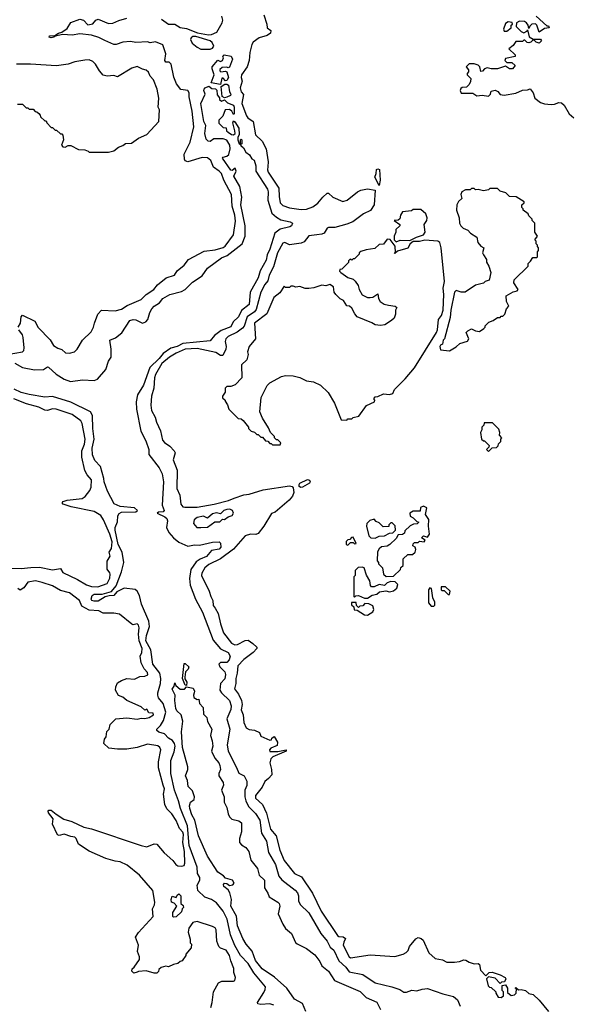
# Model space of a CAD drawing. Extents: x 2210602 to 2357277, y 510288 to 673808.
# Tile 309 of 464: x 2305552 to 2309775, y 603690 to 611258. Entities that reach past the tile are written whole.
import ezdxf

# ---------------------------------------------------------------- set-up
doc = ezdxf.new("R2010")
doc.units = 0

msp = doc.modelspace()

# ---------------------------------------------------------------- linework, layer by layer
at = {"layer": '0CON05XD'}
for points in [[(2307428.9, 611295), (2307451.9, 611225), (2307453.3, 611195), (2307481.2, 611175), (2307478.8, 611155), (2307455, 611137.5), (2307392.1, 611117.9), (2307347.3, 611085), (2307335, 611068.6), (2307320, 611005), (2307314.6, 610945.4), (2307299.1, 610895), (2307256.7, 610835), (2307254.4, 610815), (2307262, 610785), (2307246.4, 610735), (2307253.1, 610705), (2307273.1, 610683.1), (2307260.4, 610615), (2307295, 610520), (2307305, 610503.1), (2307345.6, 610475), (2307365, 610372), (2307414.4, 610325), (2307446.1, 610266.1), (2307461.9, 610165), (2307459.5, 610130.5), (2307456.9, 610105), (2307462.5, 610085), (2307543, 609963), (2307545, 609900), (2307555, 609850), (2307575, 609830), (2307625, 609811.9), (2307715, 609799.4), (2307755, 609803.1), (2307805, 609819.4), (2307843.2, 609846.8), (2307880.8, 609895), (2307915, 609924), (2307925, 609924), (2307958.8, 609895), (2308035, 609860), (2308068.6, 609871.4), (2308148.8, 609935), (2308172.8, 609947.2), (2308225, 609959.2), (2308285, 609947.5), (2308276, 609835), (2308247.9, 609792.1), (2308195, 609767.1), (2308111.2, 609705), (2308065, 609685.5), (2307975, 609661.2), (2307925, 609660), (2307914.2, 609655), (2307892.3, 609617.7), (2307875, 609608.8), (2307836, 609604), (2307775, 609596.9), (2307738.1, 609551.9), (2307715, 609540.8), (2307625, 609528), (2307590, 609545), (2307575, 609541.2), (2307534.6, 609465), (2307501.5, 609358.5), (2307468.6, 609295), (2307458.9, 609251.1), (2307435, 609222), (2307404.4, 609165), (2307370, 609030), (2307357.3, 609012.7), (2307301.5, 608975), (2307276.5, 608903.5), (2307265, 608886.5), (2307222.9, 608857.1), (2307155, 608823.3), (2307136.9, 608805), (2307131.1, 608785), (2307138.6, 608745), (2307136, 608725), (2307113.8, 608676.2), (2307095, 608676), (2307059.5, 608699.5), (2306915, 608731.2), (2306823.8, 608725), (2306755, 608695.3), (2306702.5, 608665), (2306644.7, 608615), (2306595, 608530), (2306587.3, 608505), (2306584.4, 608425.6), (2306564.3, 608365), (2306560, 608295), (2306565.8, 608255), (2306594.3, 608204.3), (2306604.3, 608165), (2306635, 608097.5), (2306650.8, 608025), (2306665, 608008), (2306705, 607981.2), (2306740, 607945), (2306748.3, 607928.3), (2306732.5, 607875), (2306762.5, 607795), (2306760.8, 607655), (2306784.2, 607604.2), (2306789.4, 607535), (2306807.1, 607515), (2306821, 607511), (2306915, 607512.2), (2307046.1, 607533.9), (2307157.6, 607562.4), (2307199.2, 607579.2), (2307275, 607607.2), (2307315, 607612.3), (2307422.5, 607645), (2307625, 607676), (2307645, 607671.2), (2307655, 607660), (2307658.1, 607625), (2307648, 607595), (2307623.8, 607565), (2307515, 607472), (2307487, 607463), (2307428.8, 607365), (2307385, 607310), (2307367.7, 607302.3), (2307325, 607303.5), (2307285, 607292.2), (2307195, 607189.5), (2307096, 607114), (2307005, 607071.5), (2306975.7, 607045), (2306952.5, 607005), (2306948.6, 606985), (2307009.2, 606865), (2307020, 606825), (2307036, 606795), (2307040, 606755), (2307054.5, 606734.5), (2307078, 606695), (2307094.2, 606615), (2307118.6, 606545), (2307180, 606465), (2307205, 606453.2), (2307225.5, 606454.5), (2307285, 606486), (2307308.3, 606488.3), (2307345, 606463.8), (2307373.3, 606435), (2307373.3, 606425), (2307347.5, 606395), (2307275, 606339.5), (2307227.6, 606292.4), (2307224.4, 606235), (2307212.7, 606195), (2307214.4, 606155), (2307202.9, 606115), (2307234.2, 606075), (2307255.9, 606024.1), (2307262.5, 605995), (2307254.5, 605954.5), (2307269.2, 605915), (2307275.9, 605855.9), (2307293.3, 605815), (2307315, 605802), (2307356.4, 605796.4), (2307395, 605780), (2307405, 605750), (2307475, 605720), (2307488.3, 605721.7), (2307490, 605735), (2307508.3, 605748.3), (2307532.5, 605705), (2307531.7, 605678.3), (2307481.7, 605658.3), (2307473, 605647), (2307475, 605632.5), (2307535, 605633.3), (2307600, 605645), (2307600, 605635), (2307498.6, 605591.4), (2307482.9, 605577.1), (2307473.9, 605546.1), (2307487.5, 605495), (2307488.8, 605455), (2307463.8, 605425), (2307435, 605403.3), (2307415, 605360), (2307364, 605295), (2307363.8, 605275), (2307416.9, 605226.9), (2307449.2, 605159.2), (2307480.5, 605035), (2307522.9, 604985), (2307551.5, 604875), (2307584.5, 604795), (2307664, 604695), (2307718.8, 604668.8), (2307803.5, 604545), (2307867.8, 604405), (2307995, 604218.8), (2308005, 604212), (2308038.8, 604208.8), (2308056.1, 604196.1), (2308042.3, 604167.7), (2308037.5, 604145), (2308084.2, 604055), (2308095, 604046.7), (2308245, 604070), (2308435, 604057.5), (2308500, 604075), (2308523, 604087), (2308536.1, 604103.9), (2308547.5, 604135), (2308595, 604192.5), (2308615, 604202.5), (2308637, 604197), (2308652.5, 604182.5), (2308696.7, 604085), (2308745, 604043.3), (2308801.7, 604031.7), (2308835, 604013.3), (2308893.6, 604013.6), (2308931.7, 604018.3), (2308965, 604032.5), (2308979.3, 604029.3), (2309005, 604013.3), (2309045, 604000), (2309075, 604002.5), (2309086.4, 603996.4), (2309093, 603953), (2309135, 603910), (2309160, 603935), (2309183.6, 603936.4), (2309245, 603916.2), (2309282.5, 603895), (2309287.5, 603885), (2309278.3, 603861.7), (2309255, 603860), (2309245, 603850), (2309205, 603890), (2309155, 603900), (2309140, 603885), (2309151.7, 603831.7), (2309161.7, 603821.7), (2309175, 603820), (2309210, 603785), (2309210, 603775), (2309230, 603745), (2309251.7, 603741.7), (2309270, 603755), (2309270, 603785), (2309260, 603795), (2309260, 603835), (2309285, 603840), (2309300, 603815), (2309301.7, 603781.7), (2309328.3, 603758.3), (2309355, 603763.3), (2309367.5, 603775), (2309370, 603810), (2309360, 603815), (2309365, 603820), (2309385, 603800), (2309405, 603803.3), (2309440, 603795), (2309465, 603773.3), (2309497.5, 603765), (2309545, 603722), (2309615, 603633.8)], [(2305540.5, 608895), (2305558.1, 608925), (2305564.2, 608975), (2305575, 608986.2), (2305669.8, 608939.8), (2305695, 608893.5), (2305786.9, 608796.9), (2305813.3, 608755), (2305845, 608733.8), (2305875, 608723.3), (2305905, 608696.7), (2305934.1, 608694.1), (2305972.5, 608705), (2305993.3, 608725), (2306035.9, 608794.1), (2306100.5, 608859.5), (2306118.8, 608895), (2306126.2, 608925), (2306153.3, 608995), (2306180, 609025), (2306285, 609020), (2306335, 609033.3), (2306378.8, 609061.2), (2306485, 609107.8), (2306524.6, 609145.4), (2306584.2, 609185), (2306610.2, 609219.8), (2306678, 609275), (2306741.2, 609295), (2306762.6, 609327.4), (2306815, 609372.5), (2306850, 609415), (2306970.7, 609479.3), (2307055, 609488.2), (2307115, 609506.2), (2307132.4, 609517.6), (2307195.3, 609604.7), (2307211.3, 609708.7), (2307205.3, 609755), (2307186, 609825), (2307180, 609915), (2307121.8, 610025), (2307102.5, 610075), (2307085.7, 610095), (2307040.6, 610125), (2307020.4, 610175), (2306995, 610195.5), (2306955, 610198.1), (2306845, 610165.7), (2306825, 610174), (2306819.2, 610185), (2306815.8, 610225), (2306862.2, 610317.8), (2306889.5, 610435), (2306878.7, 610555), (2306855.8, 610665), (2306855.7, 610695.7), (2306843.6, 610713.6), (2306791.7, 610721.7), (2306756.2, 610765), (2306735.9, 610815.9), (2306715.9, 610915.9), (2306701.7, 610931.7), (2306675, 610932.5), (2306668.8, 610945), (2306676, 610995), (2306651.2, 611065), (2306595, 611087.5), (2306555, 611080), (2306535, 611087.5), (2306445, 611084.2), (2306405, 611090), (2306345, 611086.2), (2306295, 611067.5), (2306275, 611066.7), (2306207.3, 611097.3), (2306160.9, 611120.9), (2306105, 611138.6), (2306015, 611148.8), (2305955, 611140), (2305885, 611144), (2305825, 611132.5), (2305815, 611123.3), (2305795, 611120), (2305780, 611125), (2305782.5, 611135), (2305822.5, 611137.5), (2305850, 611155), (2305877.5, 611162.5), (2305918.3, 611191.7), (2305945, 611236), (2306015, 611261.2), (2306042.5, 611255), (2306075, 611220), (2306115, 611227.5), (2306137.5, 611255), (2306155, 611263.3), (2306235, 611227.8), (2306269.1, 611230.9), (2306315, 611252.5), (2306375, 611270)], [(2306642.3, 611262.3), (2306695, 611224.4), (2306745, 611222.9), (2306785, 611198.5), (2306835, 611190.5), (2306917.5, 611157.5), (2307002.7, 611142.7), (2307025.9, 611144.1), (2307068.1, 611161.9), (2307109.1, 611235), (2307112.9, 611255), (2307106.8, 611285)], [(2309520, 611285), (2309601.7, 611211.7), (2309615, 611210), (2309620, 611195), (2309585, 611190), (2309545, 611162.5), (2309526.2, 611216.2), (2309515, 611227.5), (2309487, 611223), (2309471.7, 611208.3), (2309465, 611190), (2309460, 611215), (2309447.5, 611235), (2309430, 611245), (2309393.9, 611246.1), (2309370, 611235), (2309367.5, 611205), (2309406.4, 611166.4), (2309425, 611157.5), (2309450, 611170), (2309455, 611180), (2309466.7, 611126.7), (2309498.3, 611108.3), (2309555, 611107.5), (2309562.5, 611095), (2309545, 611077.5), (2309520, 611085), (2309505, 611100), (2309495, 611100), (2309480, 611085), (2309465, 611080), (2309453, 611083), (2309435, 611100), (2309425, 611100), (2309415, 611090), (2309365, 611090), (2309345, 611060), (2309310, 611035), (2309358.3, 610988.3), (2309360, 610975), (2309285, 610960), (2309280, 610945), (2309295, 610930), (2309335, 610930), (2309360, 610905), (2309338.3, 610881.7), (2309315, 610880), (2309285, 610900), (2309225, 610880), (2309175, 610880), (2309145, 610887.5), (2309125, 610880), (2309108.3, 610861.7), (2309095, 610860), (2309087.5, 610895), (2309075, 610907.5), (2309045, 610920), (2309005, 610920), (2308982.5, 610895), (2309001.7, 610871.7), (2309001.7, 610858.3), (2308990, 610845), (2308990, 610835), (2309020, 610805), (2309017, 610783), (2309005, 610760), (2308985, 610740), (2308952.5, 610737.5), (2308941.7, 610728.3), (2308937.5, 610715), (2308945, 610692.5), (2309035, 610692.5), (2309065, 610672.5), (2309105, 610677.5), (2309155, 610670), (2309170, 610685), (2309175, 610710), (2309205, 610716.7), (2309226.4, 610706.4), (2309243.8, 610683.8), (2309275, 610677.5), (2309365, 610692.5), (2309415, 610717.5), (2309455, 610720), (2309475, 610727.5), (2309497.5, 610695), (2309510, 610655), (2309555, 610622.5), (2309585, 610612.5), (2309635, 610607.5), (2309661.7, 610608.3), (2309695, 610622.5), (2309715, 610620), (2309735, 610600), (2309773.6, 610533.6), (2309810, 610505)], [(2309295, 611170), (2309330, 611195), (2309330, 611215), (2309340, 611225), (2309337, 611237), (2309305, 611242.5), (2309285, 611230), (2309270, 611185), (2309275, 611170), (2309295, 611170)], [(2307015, 611032.5), (2307035, 611040), (2307043.5, 611055), (2307032.1, 611082.1), (2307016.8, 611096.8), (2306905, 611128.9), (2306881.8, 611128.2), (2306870, 611120), (2306865.6, 611105), (2306878.9, 611078.9), (2306915, 611047.5), (2306945, 611032.9), (2307015, 611032.5)], [(2307095, 610760), (2307022.5, 610772.5), (2307047.5, 610835), (2307030.7, 610880.7), (2307031.2, 610895), (2307075, 610947.5), (2307095, 610937.5), (2307110, 610945), (2307117.5, 610965), (2307113, 610977), (2307123, 610987), (2307177, 610977), (2307188.8, 610955), (2307165, 610892.5), (2307155, 610887.5), (2307145, 610892.5), (2307108.3, 610891.7), (2307090, 610875), (2307090, 610865), (2307098.3, 610858.3), (2307135, 610862.5), (2307145, 610857.5), (2307158, 610815), (2307145, 610790), (2307135, 610787.5), (2307115, 610810), (2307105, 610810), (2307095, 610760)], [(2305535, 610610), (2305575, 610610), (2305601.7, 610581.7), (2305615, 610580), (2305625, 610570), (2305655, 610570), (2305671.7, 610551.7), (2305685, 610550), (2305698.3, 610538.3), (2305710, 610525), (2305711.7, 610511.7), (2305745, 610480), (2305755, 610480), (2305760, 610465), (2305795, 610430), (2305805, 610430), (2305825, 610410), (2305835, 610410), (2305865, 610380), (2305875, 610380), (2305885, 610370), (2305890, 610335), (2305872.5, 610295), (2305885, 610280), (2305901.7, 610278.3), (2305925, 610290), (2305945, 610290), (2306005, 610260), (2306051.7, 610258.3), (2306078.3, 610248.3), (2306085, 610240), (2306235, 610240), (2306275, 610250), (2306311.7, 610278.3), (2306345, 610290), (2306365, 610307.5), (2306411.7, 610308.3), (2306465, 610347.5), (2306530, 610375), (2306622.5, 610475), (2306627.5, 610565), (2306616.7, 610586.7), (2306621.4, 610655), (2306610, 610725), (2306581.4, 610795), (2306553.8, 610825), (2306542.5, 610855), (2306525, 610870), (2306495, 610876.7), (2306455, 610899.2), (2306415, 610885.7), (2306305, 610820), (2306275, 610830), (2306225, 610822.9), (2306195, 610831.4), (2306165.6, 610865), (2306135, 610917.5), (2306115, 610937.5), (2306085, 610950), (2306051.7, 610948.3), (2305975, 610933.3), (2305925, 610916.7), (2305835, 610903.3), (2305635, 610917.5), (2305527, 610917)], [(2307125, 610657.5), (2307108.3, 610668.3), (2307100, 610745), (2307128.3, 610761.7), (2307145, 610762.5), (2307156.7, 610755), (2307163.8, 610705), (2307173.8, 610685), (2307173.3, 610675), (2307145, 610662), (2307125, 610657.5)], [(2305515, 608618.5), (2305575, 608585.5), (2305665, 608567.5), (2305735, 608570), (2305765, 608590), (2305775, 608587.5), (2305832.9, 608532.9), (2305893.9, 608493.9), (2305943.8, 608476.2), (2306035, 608489.4), (2306123.9, 608483.9), (2306151.2, 608495), (2306215, 608568.8), (2306235, 608632.5), (2306254.4, 608665), (2306255.4, 608725.4), (2306244.2, 608795), (2306287.5, 608812.5), (2306337.6, 608852.4), (2306398.8, 608945), (2306425, 608954.2), (2306445, 608950.8), (2306495, 608925.6), (2306521.2, 608935), (2306537.5, 608955), (2306552.7, 609007.3), (2306567.5, 609035), (2306586.2, 609055), (2306627.6, 609082.4), (2306652, 609115), (2306705, 609147.1), (2306795, 609170), (2306825, 609184.2), (2306879.7, 609240.3), (2306955, 609290), (2306995, 609348.1), (2307103.3, 609426.7), (2307147.5, 609445), (2307261.1, 609535), (2307283.8, 609595), (2307284.6, 609675), (2307252.1, 609835), (2307259.1, 609895), (2307244, 609975), (2307198, 610055), (2307216.2, 610095), (2307207, 610117), (2307185, 610100), (2307175, 610101.2), (2307110, 610195), (2307115, 610202.5), (2307145, 610210), (2307159.2, 610220.8), (2307169.2, 610265), (2307166.2, 610295), (2307143.3, 610333.3), (2307115, 610343.3), (2307045, 610342.5), (2307015, 610322.5), (2307000, 610325), (2306985, 610340), (2306974.3, 610384.3), (2306982, 610445), (2306968, 610475), (2306943.1, 610615), (2306976.7, 610685), (2306966.7, 610715), (2306970, 610725), (2306977.5, 610735), (2307005, 610747.5), (2307028.3, 610728.3), (2307056.2, 610726.2), (2307066.2, 610716.2), (2307070.7, 610680.7), (2307087, 610657), (2307087.5, 610645), (2307103, 610633), (2307115, 610637.5)], [(2307115, 610637.5), (2307125, 610642.5), (2307150, 610620), (2307195, 610600), (2307201.2, 610585), (2307200, 610535), (2307195, 610530), (2307182.5, 610555), (2307165, 610567.5), (2307130, 610565), (2307113.6, 610516.4), (2307082.5, 610485), (2307083, 610463), (2307115, 610430), (2307138.3, 610428.3), (2307142.5, 610405), (2307153.6, 610393.6), (2307180, 610375), (2307195, 610372.5), (2307207, 610383), (2307206.7, 610405), (2307190, 610465), (2307195, 610480), (2307205, 610472.5), (2307237.5, 610425), (2307240, 610375), (2307228.3, 610351.7), (2307227.5, 610335), (2307240, 610305), (2307250, 610300), (2307250, 610335), (2307255, 610340), (2307260, 610335), (2307260, 610305), (2307250, 610300), (2307251.7, 610291.7), (2307273, 610273), (2307290.7, 610240.7), (2307319.3, 610219.3), (2307335, 610190), (2307355, 610177.5), (2307366.2, 610135), (2307367.5, 610095), (2307455.6, 609955), (2307460.6, 609935), (2307460, 609870), (2307491.1, 609771.1), (2307525, 609739.2), (2307559.7, 609719.7), (2307630, 609705), (2307647.5, 609695), (2307640, 609675), (2307627.5, 609665), (2307555, 609648.1), (2307513.8, 609616.2), (2307475.4, 609495), (2307455, 609452), (2307445, 609410), (2307401.2, 609328.8), (2307385.3, 609275), (2307324.6, 609165), (2307315, 609068.8), (2307256.3, 609023.6), (2307232.5, 608975), (2307192, 608935), (2307175, 608896.2), (2307099.7, 608870.3), (2307048.1, 608831.9), (2307015, 608789.2), (2306805, 608769.4), (2306761.9, 608745), (2306715, 608733.7), (2306655, 608693.2), (2306625, 608653.9), (2306552.9, 608585), (2306505, 608450), (2306456.4, 608375), (2306448.3, 608321.7), (2306451.2, 608265), (2306484.4, 608095), (2306521.7, 608021.7), (2306545.7, 607955), (2306543.8, 607915), (2306624.6, 607814.6), (2306646.5, 607766.5), (2306658.7, 607705), (2306646.9, 607526.9), (2306663.3, 607485), (2306653.9, 607476.1), (2306618.3, 607471.7), (2306610, 607465), (2306667.8, 607437.8), (2306682, 607425), (2306686.9, 607405), (2306680.3, 607355), (2306697.6, 607317.6), (2306734.3, 607274.3), (2306775, 607242.2), (2306845, 607212.5), (2306895, 607221.2), (2306935, 607220), (2307035, 607242), (2307083.9, 607243.9), (2307096.2, 607235), (2307097.5, 607205), (2307085, 607189.2), (2307025, 607177.5), (2306987.7, 607132.3), (2306938.4, 607111.6), (2306909.2, 607090.8), (2306866.8, 607033.2), (2306856.4, 606963.6), (2306863, 606913), (2306904.5, 606805), (2306957.3, 606705), (2307038.1, 606488.1), (2307095, 606421.9), (2307155, 606394), (2307170, 606365), (2307162.7, 606337.3), (2307145, 606318), (2307095, 606318), (2307082.5, 606305), (2307090, 606285), (2307128.1, 606245), (2307134.5, 606225), (2307128.9, 606191.1), (2307094.4, 606155), (2307091.4, 606105), (2307102.5, 606085), (2307163.8, 606025), (2307178, 605985), (2307173.8, 605955), (2307143.1, 605885), (2307167.9, 605805), (2307146.4, 605685), (2307153.8, 605635), (2307219.2, 605509.2), (2307235, 605467.5), (2307276.1, 605446.1), (2307296.7, 605405), (2307298.7, 605371.3), (2307281.4, 605335), (2307281.5, 605285), (2307288.9, 605255), (2307310.8, 605210.8), (2307365, 605157.8), (2307397.3, 605105), (2307409.4, 605005), (2307447.8, 604945), (2307465, 604856.7), (2307518.8, 604765), (2307543.5, 604675), (2307566, 604646), (2307668.1, 604568.1), (2307687.3, 604547.3), (2307695.5, 604525), (2307694.4, 604485), (2307706.7, 604456.7), (2307775, 604394), (2307865.3, 604235.3), (2307915, 604176), (2307938.7, 604128.7), (2307965.6, 604105.6), (2308005, 604024), (2308057.8, 603975), (2308085, 603940), (2308188.2, 603918.2), (2308285, 603854), (2308412.5, 603825), (2308473, 603803), (2308505, 603782.5), (2308525, 603782.9), (2308565, 603798.1), (2308605, 603792.9), (2308645, 603807.5), (2308685, 603812.5), (2308805, 603770), (2308885, 603749.2), (2308915.7, 603725), (2308936.2, 603676.2)], [(2308315, 609983.3), (2308282.5, 610047.5), (2308292.5, 610075), (2308293, 610107), (2308305, 610112.5), (2308317.5, 610107.5), (2308321.2, 610025), (2308315, 609983.3)], [(2308855, 608712.5), (2308905, 608742.5), (2308935, 608770), (2308993, 608787), (2309002.5, 608805), (2308982.5, 608855), (2308995, 608867.5), (2309025, 608882.5), (2309055, 608866.7), (2309085, 608862.5), (2309120, 608885), (2309130, 608895), (2309130, 608905), (2309157, 608933), (2309190, 608945), (2309225, 608970), (2309245, 608970), (2309251.7, 608978.3), (2309265, 608980), (2309280, 608995), (2309293, 609037), (2309310, 609055), (2309293, 609093), (2309290, 609135), (2309345, 609166.7), (2309376.1, 609173.9), (2309382.5, 609185), (2309350, 609235), (2309351.7, 609258.3), (2309460, 609365), (2309460, 609385), (2309478.3, 609401.7), (2309495, 609430), (2309525, 609430), (2309530, 609435), (2309530, 609475), (2309540, 609485), (2309540, 609505), (2309530, 609515), (2309530, 609525), (2309520, 609535), (2309520, 609555), (2309510, 609565), (2309530, 609595), (2309510, 609625), (2309510, 609695), (2309490, 609715), (2309490, 609725), (2309465, 609750), (2309460, 609765), (2309420, 609795), (2309420, 609805), (2309410, 609815), (2309410, 609835), (2309428.3, 609851.7), (2309428.3, 609858.3), (2309367, 609897), (2309315, 609900), (2309287, 609927), (2309245, 609940), (2309225, 609960), (2309165, 609960), (2309155, 609950), (2309115, 609942.5), (2309075, 609952.5), (2309055, 609950), (2309045, 609960), (2309025, 609960), (2309015, 609950), (2308978.3, 609951.7), (2308950, 609935), (2308942.5, 609915), (2308950, 609885), (2308925, 609860), (2308912.5, 609835), (2308910, 609795), (2308930, 609735), (2308932.5, 609695), (2308942.5, 609675), (2308960, 609655), (2308995, 609640), (2309017, 609617), (2309066.1, 609586.1), (2309073.3, 609545), (2309095, 609517.5), (2309120, 609505), (2309107.5, 609465), (2309115, 609450), (2309140, 609415), (2309140, 609395), (2309157.5, 609365), (2309172.5, 609315), (2309160, 609255), (2309130, 609245), (2309115, 609232.5), (2309055, 609216.7), (2308975, 609163.3), (2308943.9, 609163.9), (2308905, 609177.5), (2308894, 609165), (2308865.6, 609025), (2308860.3, 608969.7), (2308817.5, 608805), (2308807.5, 608795), (2308800, 608765), (2308785, 608757.5), (2308780, 608745), (2308785, 608720), (2308855, 608712.5)], [(2308445, 609550), (2308475, 609562.5), (2308549.3, 609560.7), (2308602.3, 609587.7), (2308656.4, 609603.6), (2308667.5, 609625), (2308660, 609685), (2308680, 609715), (2308683.3, 609735), (2308672.5, 609765), (2308635, 609800), (2308575, 609800), (2308561.7, 609788.3), (2308495, 609782.5), (2308477.5, 609755), (2308473, 609727), (2308461.7, 609718.3), (2308430, 609715), (2308472.5, 609685), (2308472.5, 609675), (2308443.3, 609645), (2308442.5, 609625), (2308430, 609595), (2308430, 609565), (2308445, 609550)], [(2307555, 607990), (2307560, 608005), (2307535, 608030), (2307525, 608030), (2307510, 608045), (2307510, 608055), (2307480, 608085), (2307465, 608120), (2307417.5, 608195), (2307397.5, 608245), (2307407.5, 608355), (2307453.9, 608446.1), (2307475, 608467.5), (2307565, 608516.7), (2307595, 608523.3), (2307655, 608520), (2307705, 608507.5), (2307755, 608482.5), (2307810, 608475), (2307865, 608450), (2307923, 608393), (2307971.7, 608311.7), (2308021.7, 608181.7), (2308065, 608180), (2308075, 608190), (2308105, 608190), (2308115, 608200), (2308159.3, 608210.7), (2308217, 608293), (2308278.3, 608321.7), (2308280, 608335), (2308272.5, 608345), (2308285, 608360), (2308305, 608362.5), (2308347, 608383), (2308395, 608377.5), (2308420, 608385), (2308433.6, 608416.4), (2308515, 608497.5), (2308585, 608583.3), (2308754.2, 608855), (2308762.5, 608875), (2308771.2, 608955), (2308794.3, 608985), (2308805.6, 609025), (2308811.2, 609145), (2308806.7, 609195), (2308815.8, 609245), (2308791.2, 609505), (2308780, 609545), (2308765.9, 609555.9), (2308665, 609563.8), (2308625, 609554), (2308575, 609552.5), (2308553.6, 609536.4), (2308535, 609502.5), (2308455, 609480), (2308435, 609460), (2308430, 609465), (2308440, 609470), (2308437, 609517), (2308398.3, 609568.3), (2308375, 609570), (2308348.3, 609531.7), (2308315, 609530), (2308281.7, 609498.3), (2308215, 609490), (2308173, 609477), (2308160, 609465), (2308160, 609455), (2308125, 609420), (2308115, 609420), (2308105, 609410), (2308091.7, 609418.3), (2308080, 609405), (2308078.3, 609391.7), (2308028.3, 609341.7), (2308011.7, 609338.3), (2308010, 609325), (2308020, 609315), (2308075, 609277.5), (2308115, 609263.3), (2308129.5, 609249.5), (2308153.8, 609215), (2308161.2, 609185), (2308185, 609143.3), (2308225, 609122.5), (2308245, 609122.5), (2308265, 609126.7), (2308305, 609150), (2308310, 609115), (2308322.3, 609092.3), (2308352.3, 609072.3), (2308385, 609063.3), (2308436.4, 609056.4), (2308450, 609045), (2308440, 609025), (2308440, 608995), (2308430, 608965), (2308410, 608945), (2308357, 608913), (2308325, 608907.5), (2308285, 608913.3), (2308259.2, 608929.2), (2308145, 608973.3), (2308126.4, 608996.4), (2308105, 609040), (2308087, 609057), (2308065, 609060), (2308039.3, 609099.3), (2308015, 609112.5), (2307981.2, 609145), (2307970, 609165), (2307962.5, 609205), (2307935, 609222.5), (2307905, 609212.5), (2307873.6, 609216.4), (2307813, 609197), (2307775, 609192.5), (2307745, 609192.5), (2307705, 609207.5), (2307675, 609202.5), (2307655, 609210), (2307635, 609210), (2307625, 609200), (2307595, 609200), (2307585, 609210), (2307551.7, 609158.3), (2307505, 609122.5), (2307452.4, 608997.6), (2307357.1, 608925), (2307364, 608805), (2307316.7, 608745), (2307304.1, 608705.9), (2307306.7, 608685), (2307297, 608643), (2307257.5, 608605), (2307260, 608505), (2307208.3, 608451.7), (2307175, 608440), (2307145, 608440), (2307130, 608425), (2307130, 608395), (2307110, 608365), (2307111.7, 608351.7), (2307130, 608335), (2307130, 608325), (2307148.3, 608298.3), (2307160, 608265), (2307231.7, 608191.7), (2307255, 608190), (2307268.3, 608178.3), (2307310, 608125), (2307310, 608115), (2307330, 608095), (2307357, 608087), (2307375, 608070), (2307385, 608070), (2307405, 608050), (2307418.3, 608048.3), (2307441.7, 608021.7), (2307458.3, 608018.3), (2307475, 608000), (2307485, 608000), (2307495, 607990), (2307555, 607990)], [(2305455.5, 608685.5), (2305575, 608704), (2305584, 608715), (2305587.1, 608735), (2305580.4, 608815), (2305573.6, 608835), (2305545.5, 608875)], [(2307505, 603683.8), (2307475, 603693.8), (2307405, 603689.2), (2307383.1, 603693.1), (2307378.8, 603705), (2307428.5, 603781.5), (2307439.2, 603805), (2307440, 603825), (2307351.9, 603931.9), (2307306.7, 604003.3), (2307249.5, 604065), (2307205, 604142.9), (2307171.3, 604225), (2307146.7, 604345), (2307117.1, 604405), (2307065, 604470), (2307025, 604495.6), (2306975, 604512.5), (2306920, 604565), (2306916.4, 604605), (2306936.9, 604645), (2306936.4, 604665), (2306917.5, 604695), (2306916.9, 604745), (2306855, 604910), (2306842.4, 605062.4), (2306788.7, 605195), (2306773.3, 605255), (2306742.7, 605335), (2306713.2, 605463.2), (2306713.3, 605565), (2306739.9, 605630.1), (2306748.2, 605675), (2306742.9, 605695), (2306726.9, 605716.9), (2306696.5, 605736.5), (2306665, 605768.5), (2306622, 605782), (2306606.7, 605795), (2306606.7, 605805), (2306635, 605834.2), (2306657.6, 605872.4), (2306675.3, 605935), (2306655, 606003.3), (2306618.8, 606045), (2306612.7, 606065), (2306613.3, 606085), (2306634.6, 606155.4), (2306636.9, 606195), (2306630.5, 606235), (2306574.6, 606305), (2306560.3, 606415), (2306522.5, 606485), (2306525.9, 606525), (2306549.7, 606595), (2306545.6, 606635.6), (2306487.3, 606765), (2306473.4, 606833.4), (2306455, 606866.2), (2306438.8, 606878.8), (2306355, 606888.6), (2306299.7, 606860.3), (2306275, 606833.3), (2306239.1, 606830.9), (2306208.9, 606821.1), (2306155, 606790), (2306125, 606787.7), (2306107.1, 606795), (2306101.1, 606805), (2306108.3, 606831.7), (2306125, 606842.7), (2306185, 606841.9), (2306258.2, 606861.8), (2306292.6, 606907.4), (2306335.8, 607014.2), (2306353.5, 607085), (2306340.7, 607165), (2306309.5, 607225), (2306285.8, 607335), (2306286.7, 607355), (2306305, 607397.5), (2306306.9, 607445), (2306317.3, 607462.7), (2306335, 607472.2), (2306445, 607474.5), (2306458, 607485), (2306435, 607505.6), (2306325, 607517.6), (2306277.1, 607537.1), (2306226.8, 607635), (2306201.8, 607705), (2306199.1, 607730.9), (2306174, 607824), (2306130.5, 607870.5), (2306112.9, 607912.9), (2306108.4, 607965), (2306123.9, 608035), (2306113.8, 608115), (2306112.5, 608215), (2306095.3, 608245.3), (2305945, 608318.8), (2305805, 608361.2), (2305745, 608357.7), (2305625, 608376.4), (2305565, 608392.5), (2305509.4, 608419.4)], [(2305485, 607041.5), (2305565, 607039.6), (2305636.8, 607046.8), (2305705, 607050), (2305805, 607028.8), (2305865, 607040), (2305885, 607010), (2305996.2, 606956.2), (2306066, 606915), (2306105, 606900.8), (2306152.1, 606897.9), (2306223.3, 606925), (2306243.8, 606965), (2306247.5, 606995), (2306245, 607007.5), (2306223.8, 607035), (2306223.8, 607095), (2306247.5, 607135), (2306241.2, 607165), (2306257.3, 607192.7), (2306262.7, 607245), (2306245.8, 607305), (2306197.3, 607415), (2306175, 607447.1), (2306125, 607479.1), (2305946.7, 607515), (2305887.5, 607535), (2305880, 607545), (2305887.5, 607555), (2305917.5, 607565), (2306031.7, 607578.3), (2306055.9, 607594.1), (2306090.3, 607639.7), (2306102.9, 607665), (2306105, 607722.5), (2306070.6, 607760.6), (2306051.9, 607791.9), (2306029.6, 607895), (2306030.5, 607945), (2306051.2, 607995), (2306055.3, 608034.7), (2306033.7, 608153.7), (2306022, 608175), (2305955, 608222.5), (2305832.5, 608265), (2305805, 608268.1), (2305765, 608254.3), (2305745, 608255.8), (2305700.5, 608280.5), (2305605, 608305.6), (2305506.7, 608343.3)], [(2309155, 607940), (2309181.7, 607968.3), (2309215, 607970), (2309228.3, 607981.7), (2309231.7, 607998.3), (2309250, 608015), (2309250, 608035), (2309257.5, 608045), (2309240, 608065), (2309242.5, 608085), (2309235, 608110), (2309185, 608160), (2309121.7, 608158.3), (2309118.3, 608141.7), (2309103, 608127), (2309102.5, 608105), (2309092.5, 608085), (2309100, 608035), (2309115, 608020), (2309125, 608020), (2309160, 607985), (2309158.3, 607971.7), (2309140, 607955), (2309155, 607940)], [(2307712.3, 607662.3), (2307699.3, 607669.3), (2307698.8, 607685), (2307706.2, 607695), (2307765, 607724.2), (2307778.7, 607718.7), (2307784, 607705), (2307778, 607695), (2307725, 607664.2), (2307712.3, 607662.3)], [(2308368.3, 606978.3), (2308425, 606980), (2308478.3, 607031.7), (2308481.7, 607048.3), (2308498.3, 607061.7), (2308500, 607115), (2308535, 607147.5), (2308571.7, 607148.3), (2308590, 607165), (2308597.5, 607185), (2308590, 607205), (2308573.3, 607213.3), (2308575, 607230), (2308585, 607240), (2308615, 607240), (2308625, 607250), (2308660, 607245), (2308668.3, 607258.3), (2308640, 607275), (2308655, 607290), (2308685, 607280), (2308702.5, 607305), (2308693.3, 607365), (2308696.4, 607416.4), (2308670, 607455), (2308680, 607505), (2308655, 607520), (2308631.7, 607508.3), (2308628.3, 607481.7), (2308575, 607480), (2308550, 607465), (2308551.7, 607441.7), (2308575, 607430), (2308605, 607400), (2308620, 607395), (2308607, 607383), (2308578.3, 607381.7), (2308551.7, 607368.3), (2308511.7, 607328.3), (2308508.3, 607311.7), (2308495, 607300), (2308461.7, 607298.3), (2308445, 607270), (2308396.4, 607223.6), (2308375, 607212.5), (2308333, 607207), (2308315, 607190), (2308303, 607167), (2308298.3, 607098.3), (2308310, 607085), (2308310, 607075), (2308340, 607045), (2308347.5, 606995), (2308368.3, 606978.3)], [(2306945, 607354.4), (2306995, 607357.5), (2307051.2, 607398.8), (2307090.3, 607399.7), (2307112, 607418), (2307125, 607417.5), (2307155, 607436.7), (2307185, 607446), (2307195.7, 607465), (2307187.5, 607485), (2307166.4, 607496.4), (2307145, 607494.4), (2307120, 607485), (2307095, 607461.2), (2307065, 607468.2), (2307035, 607460.5), (2306995, 607428), (2306965, 607440.9), (2306915, 607431.1), (2306894, 607415), (2306886.7, 607385), (2306912.5, 607355), (2306945, 607354.4)], [(2308285, 607272.5), (2308315, 607287.5), (2308355, 607290), (2308395, 607312.5), (2308420, 607315), (2308440, 607335), (2308437, 607367), (2308415, 607390), (2308405, 607390), (2308390, 607375), (2308388.3, 607361.7), (2308345, 607360), (2308315, 607390), (2308290.7, 607400.7), (2308275, 607420), (2308241.7, 607408.3), (2308220, 607385), (2308217.5, 607365), (2308235, 607290), (2308250, 607275), (2308285, 607272.5)], [(2308075, 607220), (2308095, 607240), (2308115, 607240), (2308125, 607230), (2308137, 607233), (2308115, 607280), (2308101.7, 607278.3), (2308088.3, 607261.7), (2308075, 607260), (2308061.7, 607248.3), (2308060, 607225), (2308075, 607220)], [(2308225, 606812.5), (2308260, 606835), (2308296.2, 606843.8), (2308318.3, 606861.7), (2308365, 606867.5), (2308395, 606860), (2308425, 606868.8), (2308450.9, 606889.1), (2308458, 606918), (2308437, 606937), (2308405, 606940), (2308375, 606930), (2308355, 606910), (2308315, 606916.7), (2308275, 606900), (2308255, 606900), (2308248.3, 606908.3), (2308242.5, 606945), (2308218.3, 606988.3), (2308200, 607045), (2308185, 607050), (2308153, 607047), (2308130, 607025), (2308130, 606985), (2308120, 606975), (2308120, 606825), (2308125, 606820), (2308135, 606830), (2308155, 606832.5), (2308203, 606813), (2308225, 606812.5)], [(2306655.8, 605374.2), (2306618.7, 605508.7), (2306619.3, 605555), (2306637.1, 605645), (2306628, 605665), (2306615, 605676), (2306535, 605690), (2306456.1, 605663.9), (2306375, 605650), (2306305, 605650), (2306238.3, 605658.3), (2306200, 605695), (2306203, 605727), (2306217.5, 605745), (2306223, 605787), (2306240, 605805), (2306248.3, 605841.7), (2306290, 605885), (2306375, 605892.5), (2306455, 605882.5), (2306485, 605890), (2306515, 605887.5), (2306547.5, 605895), (2306580, 605915), (2306577, 605927), (2306545, 605930), (2306528.3, 605958.3), (2306515, 605950), (2306487, 605977), (2306375, 606026.2), (2306345, 606051.2), (2306312.7, 606062.7), (2306288.8, 606105), (2306290.7, 606129.3), (2306305, 606160), (2306335, 606180), (2306375, 606193.3), (2306435, 606190), (2306475, 606210), (2306515, 606211.2), (2306536.9, 606223.1), (2306535, 606240), (2306509.1, 606269.1), (2306485.4, 606315.4), (2306478.6, 606365), (2306491.9, 606395), (2306493.5, 606425), (2306470.8, 606485), (2306466.2, 606535), (2306470.8, 606585), (2306466, 606605), (2306455, 606613.3), (2306425, 606607.5), (2306415, 606612.5), (2306318.3, 606688.3), (2306275, 606696.7), (2306195, 606697.5), (2306160, 606715), (2306085, 606719.4), (2306030.4, 606750.4), (2306011.8, 606795), (2305935, 606853.1), (2305865, 606871.8), (2305805, 606905.9), (2305725, 606933.3), (2305675, 606945.7), (2305615, 606935.3), (2305585, 606890), (2305555, 606873.1), (2305538.8, 606885)], [(2308855, 606840), (2308860, 606865), (2308825, 606900), (2308791.7, 606898.3), (2308790, 606875), (2308795, 606870), (2308815, 606870), (2308845, 606840), (2308855, 606840)], [(2308735, 606750), (2308741.7, 606758.3), (2308741.7, 606781.7), (2308727.5, 606815), (2308717, 606887), (2308705, 606890), (2308692.5, 606875), (2308692.5, 606775), (2308715, 606750), (2308735, 606750)], [(2308225, 606680), (2308265, 606707.5), (2308273.8, 606725), (2308265, 606752.5), (2308235, 606767.5), (2308205, 606770), (2308188.3, 606751.7), (2308165, 606750), (2308155, 606740), (2308140, 606755), (2308138.3, 606778.3), (2308101.7, 606778.3), (2308101.7, 606761.7), (2308120, 606745), (2308121.7, 606721.7), (2308145, 606720), (2308203, 606683), (2308225, 606680)], [(2306835, 606140), (2306823, 606143), (2306803.3, 606195), (2306815, 606310), (2306825, 606310), (2306852.5, 606285), (2306847.5, 606265), (2306827.5, 606245), (2306822.5, 606205), (2306822.5, 606192.5), (2306837.5, 606165), (2306835, 606140)], [(2307751.4, 603635), (2307725, 603696), (2307665, 603729.2), (2307605, 603813.3), (2307509.8, 603899.8), (2307415, 603963.3), (2307365, 604027.1), (2307338.1, 604098.1), (2307292.1, 604152.1), (2307266.5, 604195), (2307225, 604293.8), (2307217.5, 604367.5), (2307175.6, 604445), (2307180.6, 604495), (2307167.8, 604547.8), (2307155, 604570), (2307120, 604595), (2307118.3, 604611.7), (2307125, 604620), (2307145, 604617.5), (2307165, 604602.5), (2307190.7, 604609.3), (2307199.3, 604620.7), (2307187.5, 604645), (2307135, 604660), (2307118.3, 604678.3), (2307076.1, 604706.1), (2306995, 604828.8), (2306927.1, 604985), (2306899.4, 605105), (2306875, 605146.2), (2306860.5, 605195), (2306857.5, 605215), (2306864.2, 605245), (2306892.5, 605265), (2306896.7, 605285), (2306879.7, 605329.7), (2306845.8, 605365), (2306841.2, 605411.2), (2306827.5, 605445), (2306843.8, 605495), (2306844, 605515), (2306804.5, 605665), (2306796.7, 605785), (2306806.1, 605866.1), (2306792.5, 605915), (2306760, 605945), (2306753, 605963), (2306743.3, 606025), (2306746.7, 606065), (2306723.6, 606113.6), (2306740, 606135), (2306745, 606160), (2306751.7, 606141.7), (2306785, 606112.5), (2306817.5, 606112.5), (2306835, 606130), (2306885, 606120), (2306896.4, 606096.4), (2306893.3, 606085), (2306886.7, 606065), (2306889.3, 606049.3), (2306915, 606032.5), (2306930, 606035), (2306933, 606003), (2306961.7, 605971.7), (2306965, 605920), (2306990, 605895), (2306996.2, 605865), (2307028.8, 605805), (2307017.5, 605755), (2307031.2, 605715), (2307035.8, 605675), (2307025.8, 605635), (2307051.3, 605581.3), (2307083.8, 605545), (2307091.2, 605525), (2307096, 605495), (2307082.5, 605465), (2307083.3, 605445), (2307116, 605395), (2307118, 605375), (2307102.5, 605335), (2307123.8, 605285), (2307123.8, 605245), (2307143.2, 605203.2), (2307154.5, 605154.5), (2307165, 605131.2), (2307182.7, 605112.7), (2307235, 605101.2), (2307256.2, 605085), (2307256.1, 605016.1), (2307240.8, 604965), (2307240.8, 604935), (2307256.6, 604916.6), (2307290, 604895), (2307314.2, 604865), (2307328.7, 604798.7), (2307380, 604735), (2307393.4, 604683.4), (2307434.5, 604644.5), (2307434.4, 604585), (2307459.2, 604545), (2307468.8, 604515), (2307535, 604476.2), (2307545.7, 604465.7), (2307550.8, 604445), (2307538.1, 604385), (2307573.3, 604305), (2307593.8, 604273.8), (2307641.2, 604235), (2307672.5, 604165), (2307683.6, 604153.6), (2307755, 604118.1), (2307820.6, 604070.6), (2307859.4, 604019.4), (2307874.2, 603985), (2307924.2, 603945), (2307972.1, 603872.1), (2308167.3, 603787.3), (2308215, 603742), (2308297, 603707), (2308325, 603650)], [(2307020, 603665), (2307032.5, 603705), (2307042.5, 603785), (2307080, 603855), (2307105, 603866.7), (2307195, 603866.7), (2307206.1, 603873.9), (2307211.2, 603895), (2307197.5, 603935), (2307197.5, 603965), (2307173.6, 604023.6), (2307165.7, 604065), (2307140, 604105), (2307095, 604122.5), (2307082.5, 604135), (2307067.5, 604175), (2307061.7, 604261.7), (2307055, 604277.5), (2307035, 604287.5), (2306916.1, 604326.1), (2306881.7, 604318.3), (2306853.3, 604275), (2306847.5, 604245), (2306861.7, 604191.7), (2306863, 604163), (2306871.7, 604151.7), (2306870, 604125), (2306830, 604075), (2306830, 604065), (2306800, 604025), (2306785, 604020), (2306767, 604003), (2306733, 603997), (2306695, 603977.5), (2306675, 603982.5), (2306638.3, 603971.7), (2306621.7, 603958.3), (2306618.3, 603941.7), (2306605, 603930), (2306585, 603930), (2306525, 603947.5), (2306465, 603942.5), (2306454.2, 603935.8), (2306428.8, 603928.8), (2306414.2, 603945), (2306417.9, 603962.1), (2306433.3, 603975), (2306472.5, 604035), (2306472.5, 604055), (2306457.5, 604095), (2306466.2, 604145), (2306442.5, 604205), (2306465, 604242.5), (2306578.8, 604365), (2306572.5, 604425), (2306587.5, 604455), (2306590, 604475), (2306576, 604565), (2306473.8, 604683.8), (2306379.1, 604759.1), (2306325, 604785.5), (2306285, 604790), (2306215, 604811.9), (2306085, 604866), (2306005, 604921.2), (2305987.1, 604965), (2305975, 604975.6), (2305945, 604978.8), (2305895, 604996.7), (2305855, 604987.5), (2305841.7, 604991.7), (2305803.3, 605075), (2305810, 605115), (2305772.7, 605162.7), (2305770, 605175), (2305776.7, 605183.3), (2305795, 605181.2), (2305832.7, 605152.7), (2305892.1, 605112.1), (2305954.3, 605094.3), (2306045, 605051.1), (2306105, 605040), (2306485, 604910), (2306528.3, 604901.7), (2306585, 604923.3), (2306605, 604920), (2306663.1, 604853.1), (2306728.8, 604795), (2306751.2, 604765), (2306766.4, 604753.6), (2306799.3, 604750.7), (2306815, 604757.5), (2306821.2, 604775), (2306817.5, 604865), (2306804.7, 604935), (2306810.7, 604995), (2306805, 605012.5), (2306780.2, 605040.2), (2306755, 605102.5), (2306722.5, 605155), (2306683.6, 605193.6), (2306666.7, 605225), (2306658, 605305), (2306665.5, 605345), (2306655.8, 605374.2)], [(2306735, 604360), (2306730, 604365), (2306730, 604395), (2306760, 604445), (2306738.3, 604468.3), (2306720, 604475), (2306717.5, 604495), (2306725, 604520), (2306755, 604510), (2306761.7, 604528.3), (2306775, 604540), (2306790, 604525), (2306790, 604465), (2306808.3, 604448.3), (2306810, 604435), (2306800, 604425), (2306795, 604400), (2306755, 604363.3), (2306735, 604360)]]:
    msp.add_lwpolyline(points, dxfattribs=at)

doc.saveas('drawing.dxf')
